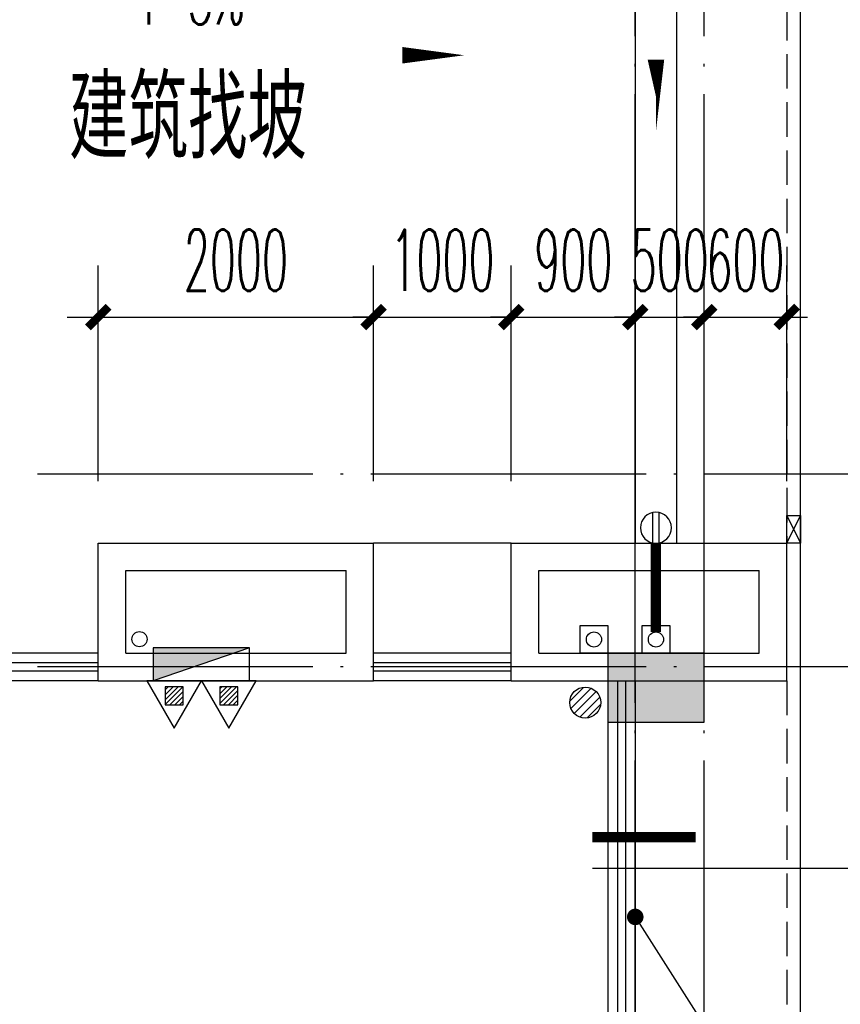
# Model space of a CAD drawing. Extents: x 1779708 to 7299578, y -1121471 to 88434.
# Tile 416 of 656: x 4645997 to 4651956, y -963393 to -956243. Entities that reach past the tile are written whole.
import ezdxf

# ---------------------------------------------------------------- set-up
doc = ezdxf.new("R2010")
doc.units = 0
doc.header["$LTSCALE"] = 1000
doc.header["$MEASUREMENT"] = 0
doc.linetypes.add('DASH', pattern=[0.35, 0.25, -0.1])
doc.linetypes.add('DOTE', pattern=[2.4200000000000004, 2, -0.2, 0.02, -0.2])
doc.layers.get('0').update_dxf_attribs({"linetype": 'CONTINUOUS'})
doc.layers.get('Defpoints').update_dxf_attribs({"linetype": 'CONTINUOUS'})
for name, color, linetype in [('11111111111111111111111111111', 50, 'DASH'), ('a-dims', 7, 'CONTINUOUS'), ('DIM_IDEN', 3, 'CONTINUOUS'), ('DIM_LEAD', 3, 'CONTINUOUS'), ('DIM_SYMB', 3, 'CONTINUOUS'), ('DIM_污水', 3, 'CONTINUOUS'), ('DOTE', 1, 'DOTE'), ('EQUIP_地漏', 7, 'CONTINUOUS'), ('EQUIP_灭火器', 7, 'CONTINUOUS'), ('EQUIP_雨水斗', 7, 'CONTINUOUS'), ('P_PS_DIM', 1, 'CONTINUOUS'), ('PIPE-虹吸雨水', 4, 'CONTINUOUS'), ('PUB_DIM', 3, 'CONTINUOUS'), ('PUB_TEXT', 7, 'CONTINUOUS'), ('SPACE', 7, 'CONTINUOUS'), ('WALL', 255, 'CONTINUOUS'), ('修改', 6, 'CONTINUOUS'), ('墙柱', 2, 'CONTINUOUS'), ('栏杆', 6, 'CONTINUOUS'), ('看线', 3, 'CONTINUOUS')]:
    doc.layers.add(name, color=color, linetype=linetype)
doc.styles.add('_TCH_DIM', font='SIMPLEX.shx', dxfattribs={"width": 0.7, "bigfont": 'GBCBIG.shx'})
doc.styles.add('_TCH_DIM_T3', font='SIMPLEX.shx', dxfattribs={"width": 0.4941176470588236, "bigfont": 'GBCBIG.shx'})
doc.styles.add('_TCH_SPACE', font='SIMPLEX', dxfattribs={"height": 5, "bigfont": 'GBCBIG'})
doc.dimstyles.new('_TCH_ARCH&&150', dxfattribs={"dimtxt": 446.25, "dimasz": 150, "dimexe": 375, "dimexo": 450, "dimgap": 189.375, "dimtad": 1, "dimdec": 0, "dimzin": 0, "dimdsep": 46, "dimtxsty": '_TCH_DIM_T3', "dimblk": 'ARCHTICK', "dimcen": 0.09, "dimdle": 225, "dimclrt": 7, "dimazin": 2, "dimtfac": 1, "dimtdec": 0, "dimtix": 1, "dimtmove": 2, "dimatfit": 3, "dimfxl": 250, "dimtolj": 1, "dimtzin": 0, "dimarcsym": 0})

# ---------------------------------------------------------------- blocks, each defined once
blk = doc.blocks.new('A$C159220C3')
at = {"layer": 'DOTE'}
for p, q in [((84300.00018952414, 7200.001551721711), (84300.00018952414, 149200.0015517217)), ((84800.00018952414, 7200.001551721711), (84800.00018952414, 149200.0015517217)), ((86800.00018952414, 110500.0015517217), (59600.00018952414, 110500.0015517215)), ((86800.00018952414, 109100.0015517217), (7200.000189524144, 109100.0015517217))]:
    blk.add_line(p, q, dxfattribs=at)
blk = doc.blocks.new('$TwtSys$00000545')
h = blk.add_hatch()
h.set_pattern_fill('ANSI31', color=256, scale=200, angle=180, style=0)
h.set_pattern_definition([(225, (199409.2734559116, 63921.48244156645), (17.67766952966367, -17.6776695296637), [])])
h.paths.add_polyline_path([(64.92232553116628, 173.744999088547), (-64.92232553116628, 173.744999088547), (-64.92232553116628, 43.90034802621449), (64.92232553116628, 43.90034802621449)])
for p, q in [((0, 343.6163707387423), (-198.3870041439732, 0)), ((198.3870041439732, 0), (0, 343.6163707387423)), ((-198.3870041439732, 0), (198.3870041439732, 0))]:
    blk.add_line(p, q)
blk.add_lwpolyline([(64.92232553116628, 173.744999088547), (-64.92232553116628, 173.744999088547), (-64.92232553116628, 43.90034802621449), (64.92232553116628, 43.90034802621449)], close=True)
blk = doc.blocks.new('A$C66903B95')
at = {"layer": '墙柱'}
h = blk.add_hatch(color=256, dxfattribs=at)
h.paths.add_polyline_path([(24950.00109634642, 51000.00001203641), (25450.00109634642, 51000.00001203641), (25450.00109634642, 50500.00001203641), (24950.00109634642, 50500.00001203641)])
h.paths.add_polyline_path([(66900.00109634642, 12800.0000120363), (67500.00109634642, 12800.0000120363), (67500.00109634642, 13400.0000120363), (66900.00109634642, 13400.0000120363)])
h.paths.add_polyline_path([(16600.00109634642, 12800.0000120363), (17100.00109634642, 12800.0000120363), (17100.00109634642, 13300.0000120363), (16600.00109634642, 13300.0000120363)])
h.paths.add_polyline_path([(27130.00109634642, 15100.00001203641), (27130.00109634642, 15400.00001203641), (26330.00109634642, 15400.00001203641), (26330.00109634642, 15100.00001203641)])
h.paths.add_polyline_path([(54500.00109634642, 1.203641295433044e-05), (55000.00109634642, 1.203641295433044e-05), (55000.00109634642, 500.000012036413), (54500.00109634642, 500.000012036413)])
h.paths.add_polyline_path([(16600.00109634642, 51000.00001203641), (17100.00109634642, 51000.00001203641), (17100.00109634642, 50500.00001203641), (16600.00109634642, 50500.00001203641)])
h.paths.add_polyline_path([(42000.00109634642, 41700.00001203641), (42600.00109634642, 41700.00001203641), (42600.00109634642, 41200.00001203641), (42000.00109634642, 41200.00001203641)])
h.paths.add_polyline_path([(58500.00109634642, 32900.0000120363), (59100.00109634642, 32900.0000120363), (59100.00109634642, 32400.0000120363), (58500.00109634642, 32400.0000120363)])
h.paths.add_polyline_path([(13000.00109634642, 44800.00001203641), (13500.00109634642, 44800.00001203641), (13500.00109634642, 44200.00001203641), (13000.00109634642, 44200.00001203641)])
h.paths.add_polyline_path([(66700.00109634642, 37100.0000120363), (67200.00109634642, 37100.0000120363), (67200.00109634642, 36600.0000120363), (66700.00109634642, 36600.0000120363)])
h.paths.add_polyline_path([(20700.00109634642, 19400.0000120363), (21200.00109634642, 19400.0000120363), (21200.00109634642, 19900.0000120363), (20700.00109634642, 19900.0000120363)])
h.paths.add_polyline_path([(20700.00109634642, 26000.0000120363), (21200.00109634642, 26000.0000120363), (21200.00109634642, 26500.0000120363), (20700.00109634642, 26500.0000120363)])
h.paths.add_polyline_path([(13000.00109634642, 31800.0000120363), (13500.00109634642, 31800.0000120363), (13500.00109634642, 32400.0000120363), (13000.00109634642, 32400.0000120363)])
h.paths.add_polyline_path([(20700.00109634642, 38200.0000120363), (21200.00109634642, 38200.0000120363), (21200.00109634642, 37700.0000120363), (20700.00109634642, 37700.0000120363)])
h.paths.add_polyline_path([(13000.00109634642, 51000.00001203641), (13500.00109634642, 51000.00001203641), (13500.00109634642, 50500.00001203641), (13000.00109634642, 50500.00001203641)])
h.paths.add_polyline_path([(74900.00109634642, 12800.0000120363), (75600.00109634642, 12800.0000120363), (75600.00109634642, 13400.0000120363), (74900.00109634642, 13400.0000120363)])
h.paths.add_polyline_path([(54900.00109634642, 24500.00001203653), (54400.00109634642, 24500.00001203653), (54400.00109634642, 25000.00001203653), (54900.00109634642, 25000.00001203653)])
h.paths.add_polyline_path([(74900.00109634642, 41700.0000120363), (75600.00109634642, 41700.0000120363), (75600.00109634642, 41200.0000120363), (74900.00109634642, 41200.0000120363)])
h.paths.add_polyline_path([(500.0017111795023, 44750.0000120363), (1000.001711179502, 44750.0000120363), (1000.001711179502, 44250.0000120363), (500.0017111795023, 44250.0000120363)])
h.paths.add_polyline_path([(500.0010963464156, 31850.0000120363), (1000.001096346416, 31850.0000120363), (1000.001096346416, 32350.0000120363), (500.0010963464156, 32350.0000120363)])
h.paths.add_polyline_path([(8400.001096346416, 12800.0000120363), (8900.001096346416, 12800.0000120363), (8900.001096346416, 13300.0000120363), (8400.001096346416, 13300.0000120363)])
h.paths.add_polyline_path([(66900.00109634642, 24400.0000120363), (67500.00109634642, 24400.0000120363), (67500.00109634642, 25000.0000120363), (66900.00109634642, 25000.0000120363)])
h.paths.add_polyline_path([(74900.00109634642, 25000.0000120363), (75600.00109634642, 25000.0000120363), (75600.00109634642, 24400.0000120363), (74900.00109634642, 24400.0000120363)])
h.paths.add_polyline_path([(58500.00109634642, 25000.0000120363), (59100.00109634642, 25000.0000120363), (59100.00109634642, 24400.0000120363), (58500.00109634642, 24400.0000120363)])
h.paths.add_polyline_path([(66700.00109634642, 32900.0000120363), (67200.00109634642, 32900.0000120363), (67200.00109634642, 32400.0000120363), (66700.00109634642, 32400.0000120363)])
h.paths.add_polyline_path([(54400.00109634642, 32900.0000120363), (54900.00109634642, 32900.0000120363), (54900.00109634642, 32400.0000120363), (54400.00109634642, 32400.0000120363)])
h.paths.add_polyline_path([(50150.00109634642, 12800.0000120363), (50650.00109634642, 12800.0000120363), (50650.00109634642, 13300.0000120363), (50150.00109634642, 13300.0000120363)])
h.paths.add_polyline_path([(46200.00109634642, 51000.00001203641), (46700.00109634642, 51000.00001203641), (46700.00109634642, 50500.00001203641), (46200.00109634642, 50500.00001203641)])
h.paths.add_polyline_path([(42500.00109634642, 38200.0000120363), (42000.00109634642, 38200.0000120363), (42000.00109634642, 37700.0000120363), (42500.00109634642, 37700.0000120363)])
h.paths.add_polyline_path([(42500.00109634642, 51000.00001203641), (42000.00109634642, 51000.00001203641), (42000.00109634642, 50500.00001203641), (42500.00109634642, 50500.00001203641)])
h.paths.add_polyline_path([(24900.00109634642, 38200.0000120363), (25400.00109634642, 38200.0000120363), (25400.00109634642, 37700.0000120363), (24900.00109634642, 37700.0000120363)])
h.paths.add_polyline_path([(20700.00109634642, 31850.0000120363), (21200.00109634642, 31850.0000120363), (21200.00109634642, 32350.0000120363), (20700.00109634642, 32350.0000120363)])
h.paths.add_polyline_path([(13000.00109634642, 37600.0000120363), (13500.00109634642, 37600.0000120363), (13500.00109634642, 38200.0000120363), (13000.00109634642, 38200.0000120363)])
h.paths.add_polyline_path([(16600.00109634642, 26000.0000120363), (17100.00109634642, 26000.0000120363), (17100.00109634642, 26500.0000120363), (16600.00109634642, 26500.0000120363)])
h.paths.add_polyline_path([(8200.001096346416, 26000.0000120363), (8700.001096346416, 26000.0000120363), (8700.001096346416, 26500.0000120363), (8200.001096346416, 26500.0000120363)])
h.paths.add_polyline_path([(500.0010963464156, 26000.0000120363), (1000.001096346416, 26000.0000120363), (1000.001096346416, 26500.0000120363), (500.0010963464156, 26500.0000120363)])
h.paths.add_polyline_path([(16500.00109634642, 19300.0000120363), (17100.00109634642, 19300.0000120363), (17100.00109634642, 19900.0000120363), (16500.00109634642, 19900.0000120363)])
h.paths.add_polyline_path([(8400.001096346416, 19300.0000120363), (8900.001096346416, 19300.0000120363), (8900.001096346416, 19900.0000120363), (8400.001096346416, 19900.0000120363)])
h.paths.add_polyline_path([(74900.00109634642, 38500.0000120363), (75600.00109634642, 38500.0000120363), (75600.00109634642, 38000.0000120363), (74900.00109634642, 38000.0000120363)])
h.paths.add_polyline_path([(75100.00109634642, 51000.00001203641), (75600.00109634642, 51000.00001203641), (75600.00109634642, 50500.00001203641), (75100.00109634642, 50500.00001203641)])
h.paths.add_polyline_path([(66850.00109634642, 41800.0000120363), (67550.00109634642, 41800.0000120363), (67550.00109634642, 41200.0000120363), (66850.00109634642, 41200.0000120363)])
h.paths.add_polyline_path([(66850.00109634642, 51000.00001203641), (67550.00109634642, 51000.00001203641), (67550.00109634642, 50500.00001203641), (66850.00109634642, 50500.00001203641)])
h.paths.add_polyline_path([(58450.00109634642, 41800.0000120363), (59150.00109634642, 41800.0000120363), (59150.00109634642, 41200.0000120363), (58450.00109634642, 41200.0000120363)])
h.paths.add_polyline_path([(58550.00109634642, 51000.00001203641), (59050.00109634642, 51000.00001203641), (59050.00109634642, 50500.00001203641), (58550.00109634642, 50500.00001203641)])
h.paths.add_polyline_path([(50150.00109634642, 38200.0000120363), (50650.00109634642, 38200.0000120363), (50650.00109634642, 37700.0000120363), (50150.00109634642, 37700.0000120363)])
h.paths.add_polyline_path([(50100.00109634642, 41700.0000120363), (50700.00109634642, 41700.0000120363), (50700.00109634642, 41200.0000120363), (50100.00109634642, 41200.0000120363)])
h.paths.add_polyline_path([(50150.00109634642, 51000.00001203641), (50650.00109634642, 51000.00001203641), (50650.00109634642, 50500.00001203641), (50150.00109634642, 50500.00001203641)])
h.paths.add_polyline_path([(33100.00109634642, 38200.00001203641), (33600.00109634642, 38200.00001203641), (33600.00109634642, 37700.00001203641), (33100.00109634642, 37700.00001203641)])
h.paths.add_polyline_path([(33000.00109634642, 41700.00001203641), (33600.00109634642, 41700.00001203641), (33600.00109634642, 41200.00001203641), (33000.00109634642, 41200.00001203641)])
h.paths.add_polyline_path([(24900.00109634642, 41700.0000120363), (25500.00109634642, 41700.0000120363), (25500.00109634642, 41200.0000120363), (24900.00109634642, 41200.0000120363)])
h.paths.add_polyline_path([(500.0010963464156, 38200.0000120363), (1000.001096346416, 38200.0000120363), (1000.001096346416, 37700.0000120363), (500.0010963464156, 37700.0000120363)])
h.paths.add_polyline_path([(16500.00109634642, 41800.0000120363), (17100.00109634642, 41800.0000120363), (17100.00109634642, 41200.0000120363), (16500.00109634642, 41200.0000120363)])
h.paths.add_polyline_path([(33100.00109634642, 51000.00001203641), (33600.00109634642, 51000.00001203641), (33600.00109634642, 50500.00001203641), (33100.00109634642, 50500.00001203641)])
h.paths.add_polyline_path([(500.0017111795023, 51000.0000120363), (1000.001711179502, 51000.0000120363), (1000.001711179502, 50500.0000120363), (500.0017111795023, 50500.0000120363)])
h.paths.add_polyline_path([(74900.00109634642, 9300.000012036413), (75600.00109634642, 9300.000012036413), (75600.00109634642, 9800.000012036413), (74900.00109634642, 9800.000012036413)])
h.paths.add_polyline_path([(74900.00109634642, 1.203618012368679e-05), (75600.00109634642, 1.203618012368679e-05), (75600.00109634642, 500.0000120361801), (74900.00109634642, 500.0000120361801)])
h.paths.add_polyline_path([(66900.00109634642, 9300.000012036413), (67500.00109634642, 9300.000012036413), (67500.00109634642, 9800.000012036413), (66900.00109634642, 9800.000012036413)])
h.paths.add_polyline_path([(66950.00109634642, 1.203641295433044e-05), (67450.00109634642, 1.203641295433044e-05), (67450.00109634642, 500.000012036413), (66950.00109634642, 500.000012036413)])
h.paths.add_polyline_path([(58500.00109634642, 12800.0000120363), (59100.00109634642, 12800.0000120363), (59100.00109634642, 13400.0000120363), (58500.00109634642, 13400.0000120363)])
h.paths.add_polyline_path([(58500.00109634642, 9300.000012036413), (59100.00109634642, 9300.000012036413), (59100.00109634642, 9800.000012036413), (58500.00109634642, 9800.000012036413)])
h.paths.add_polyline_path([(58550.00109634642, 1.203641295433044e-05), (59050.00109634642, 1.203641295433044e-05), (59050.00109634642, 500.000012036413), (58550.00109634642, 500.000012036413)])
h.paths.add_polyline_path([(50100.00109634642, 9300.000012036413), (50700.00109634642, 9300.000012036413), (50700.00109634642, 9800.000012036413), (50100.00109634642, 9800.000012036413)])
h.paths.add_polyline_path([(50150.00109634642, 1.203641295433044e-05), (50650.00109634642, 1.203641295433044e-05), (50650.00109634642, 500.000012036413), (50150.00109634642, 500.000012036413)])
h.paths.add_polyline_path([(42000.00109634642, 12800.00001203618), (42500.00109634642, 12800.00001203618), (42500.00109634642, 13300.00001203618), (42000.00109634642, 13300.00001203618)])
h.paths.add_polyline_path([(42000.00109634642, 9300.00001203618), (42600.00109634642, 9300.00001203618), (42600.00109634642, 9800.00001203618), (42000.00109634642, 9800.00001203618)])
h.paths.add_polyline_path([(33100.00109634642, 12800.0000120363), (33600.00109634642, 12800.0000120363), (33600.00109634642, 13300.0000120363), (33100.00109634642, 13300.0000120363)])
h.paths.add_polyline_path([(25060.00109634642, 12800.0000120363), (25660.00109634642, 12800.0000120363), (25660.00109634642, 13200.0000120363), (25060.00109634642, 13200.0000120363)])
h.paths.add_polyline_path([(33000.00109634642, 9300.000012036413), (33600.00109634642, 9300.000012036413), (33600.00109634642, 9800.000012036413), (33000.00109634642, 9800.000012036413)])
h.paths.add_polyline_path([(24900.00109634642, 9300.000012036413), (25500.00109634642, 9300.000012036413), (25500.00109634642, 9800.000012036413), (24900.00109634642, 9800.000012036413)])
h.paths.add_polyline_path([(0.001096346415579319, 12500.0000120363), (700.0010963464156, 12500.0000120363), (700.0010963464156, 13000.0000120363), (0.001096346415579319, 13000.0000120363)])
h.paths.add_polyline_path([(0.001096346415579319, 9300.000012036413), (700.0010963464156, 9300.000012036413), (700.0010963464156, 9800.000012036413), (0.001096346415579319, 9800.000012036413)])
h.paths.add_polyline_path([(8100.001096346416, 9300.000012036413), (8700.001096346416, 9300.000012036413), (8700.001096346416, 9800.000012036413), (8100.001096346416, 9800.000012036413)])
h.paths.add_polyline_path([(16500.00109634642, 9300.000012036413), (17100.00109634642, 9300.000012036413), (17100.00109634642, 9800.000012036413), (16500.00109634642, 9800.000012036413)])
h.paths.add_polyline_path([(42000.00109634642, 1.203594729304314e-05), (42500.00109634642, 1.203594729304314e-05), (42500.00109634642, 500.0000120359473), (42000.00109634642, 500.0000120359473)])
h.paths.add_polyline_path([(33100.00109634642, 1.203618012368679e-05), (33600.00109634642, 1.203618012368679e-05), (33600.00109634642, 500.0000120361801), (33100.00109634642, 500.0000120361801)])
h.paths.add_polyline_path([(24950.00109634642, 1.203618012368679e-05), (25450.00109634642, 1.203618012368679e-05), (25450.00109634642, 500.0000120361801), (24950.00109634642, 500.0000120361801)])
h.paths.add_polyline_path([(16500.00109634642, 1.203641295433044e-05), (17100.00109634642, 1.203641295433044e-05), (17100.00109634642, 500.000012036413), (16500.00109634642, 500.000012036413)])
h.paths.add_polyline_path([(8100.001096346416, 1.203641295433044e-05), (8700.001096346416, 1.203641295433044e-05), (8700.001096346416, 500.000012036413), (8100.001096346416, 500.000012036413)])
h.paths.add_polyline_path([(0.001096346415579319, 1.203641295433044e-05), (500.0010963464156, 1.203641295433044e-05), (500.0010963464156, 500.000012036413), (0.001096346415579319, 500.000012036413)])
h.paths.add_polyline_path([(24950.00109634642, 87000.00001203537), (25450.00109634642, 87000.00001203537), (25450.00109634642, 87500.00001203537), (24950.00109634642, 87500.00001203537)])
h.paths.add_polyline_path([(66900.00109634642, 125200.0000120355), (67500.00109634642, 125200.0000120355), (67500.00109634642, 124600.0000120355), (66900.00109634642, 124600.0000120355)])
h.paths.add_polyline_path([(16600.00109634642, 125200.0000120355), (17100.00109634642, 125200.0000120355), (17100.00109634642, 124700.0000120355), (16600.00109634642, 124700.0000120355)])
h.paths.add_polyline_path([(27130.00109634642, 122900.0000120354), (27130.00109634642, 122600.0000120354), (26330.00109634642, 122600.0000120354), (26330.00109634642, 122900.0000120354)])
h.paths.add_polyline_path([(54500.00109634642, 138000.0000120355), (55000.00109634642, 138000.0000120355), (55000.00109634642, 137500.0000120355), (54500.00109634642, 137500.0000120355)])
h.paths.add_polyline_path([(16600.00109634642, 87000.00001203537), (17100.00109634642, 87000.00001203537), (17100.00109634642, 87500.00001203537), (16600.00109634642, 87500.00001203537)])
h.paths.add_polyline_path([(42000.00109634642, 96300.00001203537), (42600.00109634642, 96300.00001203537), (42600.00109634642, 96800.00001203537), (42000.00109634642, 96800.00001203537)])
h.paths.add_polyline_path([(58500.00109634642, 105100.0000120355), (59100.00109634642, 105100.0000120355), (59100.00109634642, 105600.0000120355), (58500.00109634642, 105600.0000120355)])
h.paths.add_polyline_path([(13000.00109634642, 93200.00001203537), (13500.00109634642, 93200.00001203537), (13500.00109634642, 93800.00001203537), (13000.00109634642, 93800.00001203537)])
h.paths.add_polyline_path([(66700.00109634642, 100900.0000120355), (67200.00109634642, 100900.0000120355), (67200.00109634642, 101400.0000120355), (66700.00109634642, 101400.0000120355)])
h.paths.add_polyline_path([(20700.00109634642, 118600.0000120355), (21200.00109634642, 118600.0000120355), (21200.00109634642, 118100.0000120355), (20700.00109634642, 118100.0000120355)])
h.paths.add_polyline_path([(20700.00109634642, 112000.0000120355), (21200.00109634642, 112000.0000120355), (21200.00109634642, 111500.0000120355), (20700.00109634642, 111500.0000120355)])
h.paths.add_polyline_path([(13000.00109634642, 106200.0000120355), (13500.00109634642, 106200.0000120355), (13500.00109634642, 105600.0000120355), (13000.00109634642, 105600.0000120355)])
h.paths.add_polyline_path([(20700.00109634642, 99800.00001203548), (21200.00109634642, 99800.00001203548), (21200.00109634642, 100300.0000120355), (20700.00109634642, 100300.0000120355)])
h.paths.add_polyline_path([(13000.00109634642, 87000.00001203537), (13500.00109634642, 87000.00001203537), (13500.00109634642, 87500.00001203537), (13000.00109634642, 87500.00001203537)])
h.paths.add_polyline_path([(74900.00109634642, 125200.0000120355), (75600.00109634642, 125200.0000120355), (75600.00109634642, 124600.0000120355), (74900.00109634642, 124600.0000120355)])
h.paths.add_polyline_path([(54900.00109634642, 113500.0000120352), (54400.00109634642, 113500.0000120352), (54400.00109634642, 113000.0000120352), (54900.00109634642, 113000.0000120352)])
h.paths.add_polyline_path([(74900.00109634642, 96300.00001203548), (75600.00109634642, 96300.00001203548), (75600.00109634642, 96800.00001203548), (74900.00109634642, 96800.00001203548)])
h.paths.add_polyline_path([(500.0017111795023, 93250.00001203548), (1000.001711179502, 93250.00001203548), (1000.001711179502, 93750.00001203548), (500.0017111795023, 93750.00001203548)])
h.paths.add_polyline_path([(500.0010963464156, 106150.0000120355), (1000.001096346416, 106150.0000120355), (1000.001096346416, 105650.0000120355), (500.0010963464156, 105650.0000120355)])
h.paths.add_polyline_path([(8400.001096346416, 125200.0000120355), (8900.001096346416, 125200.0000120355), (8900.001096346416, 124700.0000120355), (8400.001096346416, 124700.0000120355)])
h.paths.add_polyline_path([(66900.00109634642, 113600.0000120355), (67500.00109634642, 113600.0000120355), (67500.00109634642, 113000.0000120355), (66900.00109634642, 113000.0000120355)])
h.paths.add_polyline_path([(74900.00109634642, 113000.0000120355), (75600.00109634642, 113000.0000120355), (75600.00109634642, 113600.0000120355), (74900.00109634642, 113600.0000120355)])
h.paths.add_polyline_path([(58500.00109634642, 113000.0000120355), (59100.00109634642, 113000.0000120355), (59100.00109634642, 113600.0000120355), (58500.00109634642, 113600.0000120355)])
h.paths.add_polyline_path([(66700.00109634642, 105100.0000120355), (67200.00109634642, 105100.0000120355), (67200.00109634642, 105600.0000120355), (66700.00109634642, 105600.0000120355)])
h.paths.add_polyline_path([(54400.00109634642, 105100.0000120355), (54900.00109634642, 105100.0000120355), (54900.00109634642, 105600.0000120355), (54400.00109634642, 105600.0000120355)])
h.paths.add_polyline_path([(50150.00109634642, 125200.0000120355), (50650.00109634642, 125200.0000120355), (50650.00109634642, 124700.0000120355), (50150.00109634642, 124700.0000120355)])
h.paths.add_polyline_path([(46200.00109634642, 87000.00001203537), (46700.00109634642, 87000.00001203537), (46700.00109634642, 87500.00001203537), (46200.00109634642, 87500.00001203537)])
h.paths.add_polyline_path([(42500.00109634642, 99800.00001203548), (42000.00109634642, 99800.00001203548), (42000.00109634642, 100300.0000120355), (42500.00109634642, 100300.0000120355)])
h.paths.add_polyline_path([(42500.00109634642, 87000.00001203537), (42000.00109634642, 87000.00001203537), (42000.00109634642, 87500.00001203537), (42500.00109634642, 87500.00001203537)])
h.paths.add_polyline_path([(24900.00109634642, 99800.00001203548), (25400.00109634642, 99800.00001203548), (25400.00109634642, 100300.0000120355), (24900.00109634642, 100300.0000120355)])
h.paths.add_polyline_path([(20700.00109634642, 106150.0000120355), (21200.00109634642, 106150.0000120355), (21200.00109634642, 105650.0000120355), (20700.00109634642, 105650.0000120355)])
h.paths.add_polyline_path([(13000.00109634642, 100400.0000120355), (13500.00109634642, 100400.0000120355), (13500.00109634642, 99800.00001203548), (13000.00109634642, 99800.00001203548)])
h.paths.add_polyline_path([(16600.00109634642, 112000.0000120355), (17100.00109634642, 112000.0000120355), (17100.00109634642, 111500.0000120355), (16600.00109634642, 111500.0000120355)])
h.paths.add_polyline_path([(8200.001096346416, 112000.0000120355), (8700.001096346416, 112000.0000120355), (8700.001096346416, 111500.0000120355), (8200.001096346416, 111500.0000120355)])
h.paths.add_polyline_path([(500.0010963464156, 112000.0000120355), (1000.001096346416, 112000.0000120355), (1000.001096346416, 111500.0000120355), (500.0010963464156, 111500.0000120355)])
h.paths.add_polyline_path([(16500.00109634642, 118700.0000120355), (17100.00109634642, 118700.0000120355), (17100.00109634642, 118100.0000120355), (16500.00109634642, 118100.0000120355)])
h.paths.add_polyline_path([(8400.001096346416, 118700.0000120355), (8900.001096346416, 118700.0000120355), (8900.001096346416, 118100.0000120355), (8400.001096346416, 118100.0000120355)])
h.paths.add_polyline_path([(74900.00109634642, 99500.00001203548), (75600.00109634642, 99500.00001203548), (75600.00109634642, 100000.0000120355), (74900.00109634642, 100000.0000120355)])
h.paths.add_polyline_path([(75100.00109634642, 87000.00001203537), (75600.00109634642, 87000.00001203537), (75600.00109634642, 87500.00001203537), (75100.00109634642, 87500.00001203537)])
h.paths.add_polyline_path([(66850.00109634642, 96200.00001203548), (67550.00109634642, 96200.00001203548), (67550.00109634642, 96800.00001203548), (66850.00109634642, 96800.00001203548)])
h.paths.add_polyline_path([(66850.00109634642, 87000.00001203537), (67550.00109634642, 87000.00001203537), (67550.00109634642, 87500.00001203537), (66850.00109634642, 87500.00001203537)])
h.paths.add_polyline_path([(58450.00109634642, 96200.00001203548), (59150.00109634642, 96200.00001203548), (59150.00109634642, 96800.00001203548), (58450.00109634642, 96800.00001203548)])
h.paths.add_polyline_path([(58550.00109634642, 87000.00001203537), (59050.00109634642, 87000.00001203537), (59050.00109634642, 87500.00001203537), (58550.00109634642, 87500.00001203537)])
h.paths.add_polyline_path([(50150.00109634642, 99800.00001203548), (50650.00109634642, 99800.00001203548), (50650.00109634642, 100300.0000120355), (50150.00109634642, 100300.0000120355)])
h.paths.add_polyline_path([(50100.00109634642, 96300.00001203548), (50700.00109634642, 96300.00001203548), (50700.00109634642, 96800.00001203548), (50100.00109634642, 96800.00001203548)])
h.paths.add_polyline_path([(50150.00109634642, 87000.00001203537), (50650.00109634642, 87000.00001203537), (50650.00109634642, 87500.00001203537), (50150.00109634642, 87500.00001203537)])
h.paths.add_polyline_path([(33100.00109634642, 99800.00001203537), (33600.00109634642, 99800.00001203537), (33600.00109634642, 100300.0000120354), (33100.00109634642, 100300.0000120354)])
h.paths.add_polyline_path([(33000.00109634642, 96300.00001203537), (33600.00109634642, 96300.00001203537), (33600.00109634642, 96800.00001203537), (33000.00109634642, 96800.00001203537)])
h.paths.add_polyline_path([(24900.00109634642, 96300.00001203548), (25500.00109634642, 96300.00001203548), (25500.00109634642, 96800.00001203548), (24900.00109634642, 96800.00001203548)])
h.paths.add_polyline_path([(500.0010963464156, 99800.00001203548), (1000.001096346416, 99800.00001203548), (1000.001096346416, 100300.0000120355), (500.0010963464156, 100300.0000120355)])
h.paths.add_polyline_path([(16500.00109634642, 96200.00001203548), (17100.00109634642, 96200.00001203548), (17100.00109634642, 96800.00001203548), (16500.00109634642, 96800.00001203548)])
h.paths.add_polyline_path([(33100.00109634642, 87000.00001203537), (33600.00109634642, 87000.00001203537), (33600.00109634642, 87500.00001203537), (33100.00109634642, 87500.00001203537)])
h.paths.add_polyline_path([(500.0017111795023, 87000.00001203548), (1000.001711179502, 87000.00001203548), (1000.001711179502, 87500.00001203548), (500.0017111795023, 87500.00001203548)])
h.paths.add_polyline_path([(74900.00109634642, 128700.0000120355), (75600.00109634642, 128700.0000120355), (75600.00109634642, 128200.0000120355), (74900.00109634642, 128200.0000120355)])
h.paths.add_polyline_path([(74900.00109634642, 138000.0000120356), (75600.00109634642, 138000.0000120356), (75600.00109634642, 137500.0000120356), (74900.00109634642, 137500.0000120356)])
h.paths.add_polyline_path([(66900.00109634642, 128700.0000120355), (67500.00109634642, 128700.0000120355), (67500.00109634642, 128200.0000120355), (66900.00109634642, 128200.0000120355)])
h.paths.add_polyline_path([(66950.00109634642, 138000.0000120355), (67450.00109634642, 138000.0000120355), (67450.00109634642, 137500.0000120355), (66950.00109634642, 137500.0000120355)])
h.paths.add_polyline_path([(58500.00109634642, 125200.0000120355), (59100.00109634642, 125200.0000120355), (59100.00109634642, 124600.0000120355), (58500.00109634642, 124600.0000120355)])
h.paths.add_polyline_path([(58500.00109634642, 128700.0000120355), (59100.00109634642, 128700.0000120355), (59100.00109634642, 128200.0000120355), (58500.00109634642, 128200.0000120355)])
h.paths.add_polyline_path([(58550.00109634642, 138000.0000120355), (59050.00109634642, 138000.0000120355), (59050.00109634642, 137500.0000120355), (58550.00109634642, 137500.0000120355)])
h.paths.add_polyline_path([(50100.00109634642, 128700.0000120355), (50700.00109634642, 128700.0000120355), (50700.00109634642, 128200.0000120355), (50100.00109634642, 128200.0000120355)])
h.paths.add_polyline_path([(50150.00109634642, 138000.0000120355), (50650.00109634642, 138000.0000120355), (50650.00109634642, 137500.0000120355), (50150.00109634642, 137500.0000120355)])
h.paths.add_polyline_path([(42000.00109634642, 125200.0000120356), (42500.00109634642, 125200.0000120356), (42500.00109634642, 124700.0000120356), (42000.00109634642, 124700.0000120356)])
h.paths.add_polyline_path([(42000.00109634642, 128700.0000120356), (42600.00109634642, 128700.0000120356), (42600.00109634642, 128200.0000120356), (42000.00109634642, 128200.0000120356)])
h.paths.add_polyline_path([(33100.00109634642, 125200.0000120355), (33600.00109634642, 125200.0000120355), (33600.00109634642, 124700.0000120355), (33100.00109634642, 124700.0000120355)])
h.paths.add_polyline_path([(25060.00109634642, 125200.0000120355), (25660.00109634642, 125200.0000120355), (25660.00109634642, 124800.0000120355), (25060.00109634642, 124800.0000120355)])
h.paths.add_polyline_path([(33000.00109634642, 128700.0000120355), (33600.00109634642, 128700.0000120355), (33600.00109634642, 128200.0000120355), (33000.00109634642, 128200.0000120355)])
h.paths.add_polyline_path([(24900.00109634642, 128700.0000120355), (25500.00109634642, 128700.0000120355), (25500.00109634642, 128200.0000120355), (24900.00109634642, 128200.0000120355)])
h.paths.add_polyline_path([(0.001096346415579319, 125500.0000120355), (700.0010963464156, 125500.0000120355), (700.0010963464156, 125000.0000120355), (0.001096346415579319, 125000.0000120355)])
h.paths.add_polyline_path([(0.001096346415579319, 128700.0000120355), (700.0010963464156, 128700.0000120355), (700.0010963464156, 128200.0000120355), (0.001096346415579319, 128200.0000120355)])
h.paths.add_polyline_path([(8100.001096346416, 128700.0000120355), (8700.001096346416, 128700.0000120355), (8700.001096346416, 128200.0000120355), (8100.001096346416, 128200.0000120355)])
h.paths.add_polyline_path([(16500.00109634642, 128700.0000120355), (17100.00109634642, 128700.0000120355), (17100.00109634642, 128200.0000120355), (16500.00109634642, 128200.0000120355)])
h.paths.add_polyline_path([(42000.00109634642, 138000.0000120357), (42500.00109634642, 138000.0000120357), (42500.00109634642, 137500.0000120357), (42000.00109634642, 137500.0000120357)])
h.paths.add_polyline_path([(33100.00109634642, 138000.0000120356), (33600.00109634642, 138000.0000120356), (33600.00109634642, 137500.0000120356), (33100.00109634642, 137500.0000120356)])
h.paths.add_polyline_path([(24950.00109634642, 138000.0000120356), (25450.00109634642, 138000.0000120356), (25450.00109634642, 137500.0000120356), (24950.00109634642, 137500.0000120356)])
h.paths.add_polyline_path([(16500.00109634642, 138000.0000120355), (17100.00109634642, 138000.0000120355), (17100.00109634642, 137500.0000120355), (16500.00109634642, 137500.0000120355)])
h.paths.add_polyline_path([(8100.001096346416, 138000.0000120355), (8700.001096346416, 138000.0000120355), (8700.001096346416, 137500.0000120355), (8100.001096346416, 137500.0000120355)])
h.paths.add_polyline_path([(0.001096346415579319, 138000.0000120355), (500.0010963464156, 138000.0000120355), (500.0010963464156, 137500.0000120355), (0.001096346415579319, 137500.0000120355)])
blk.add_lwpolyline([(74900.00109634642, 99500.00001203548), (75600.00109634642, 99500.00001203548), (75600.00109634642, 100000.0000120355), (74900.00109634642, 100000.0000120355)], close=True, dxfattribs=at)
blk = doc.blocks.new('a1')
at = {"layer": '11111111111111111111111111111'}
for p, q in [((59121.95538733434, 49135.6092003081), (59121.95538733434, 48935.6092003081)), ((59321.95538733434, 49135.6092003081), (59121.95538733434, 49135.6092003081)), ((59321.95538733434, 48935.6092003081), (59321.95538733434, 49135.6092003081)), ((59121.95538733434, 48935.6092003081), (59321.95538733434, 48935.6092003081))]:
    blk.add_line(p, q, dxfattribs=at)
blk = doc.blocks.new('$TwtSys$00000139')
at = {"color": 7}
for p, q in [((-18.75, 91.8558653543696, 1e-08), (-18.75, -91.8558653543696, 1e-08)), ((18.75, 91.8558653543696, 1e-08), (18.75, -91.8558653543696, 1e-08))]:
    blk.add_line(p, q, dxfattribs=at)
blk.add_circle((0, 0, 1e-08), 93.75)
blk = doc.blocks.new('$TwtSys$00000141')
for p, q in [((-94.19606303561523, 7.672111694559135), (-10.08309029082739, 91.78508443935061)), ((-94.19606303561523, 7.672111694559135), (-10.08309029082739, 91.78508443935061)), ((-87.21916889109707, -35.05448014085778), (35.05448014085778, 87.21916889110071)), ((-87.21916889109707, -35.05448014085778), (35.05448014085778, 87.21916889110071)), ((-66.46803743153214, -66.46803743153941), (66.46803743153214, 66.46803743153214)), ((-66.46803743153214, -66.46803743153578), (66.46803743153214, 66.46803743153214)), ((-32.35611368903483, -87.061266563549), (87.58274635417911, 32.87759347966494)), ((-32.35611368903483, -87.061266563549), (87.58274635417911, 32.87759347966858)), ((11.43110768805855, -92.25951895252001), (92.2594807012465, -11.43114593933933)), ((11.43110768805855, -92.25951895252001), (92.2594807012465, -11.43114593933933))]:
    blk.add_line(p, q)
blk.add_circle((0, 0), 94)
blk.add_circle((0, 0), 94)
blk = doc.blocks.new('_ArchTick')
at = {"color": 0, "linetype": 'ByBlock', "const_width": 0.4}
blk.add_lwpolyline([(-0.5, -0.5), (0.5, 0.5)], dxfattribs=at)
blk = doc.blocks.new('*D6226')
at = {"layer": 'Defpoints', "color": 0, "transparency": 16777216}
for p in [(4648567.098467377, -958402.468837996), (4646567.098467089, -960043.3157058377), (4648567.098467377, -960043.3157058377)]:
    blk.add_point(p, dxfattribs=at)
at = {"layer": 'PUB_DIM', "color": 0, "lineweight": -2, "transparency": 16777216}
for p, q in [((4646567.098467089, -959593.3157058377), (4646567.098467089, -958027.468837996)), ((4648567.098467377, -959593.3157058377), (4648567.098467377, -958027.468837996)), ((4646342.098467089, -958402.468837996), (4648792.098467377, -958402.468837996))]:
    blk.add_line(p, q, dxfattribs=at)
at = {"layer": 'PUB_DIM', "color": 0, "lineweight": -2, "transparency": 16777216, "xscale": 150, "yscale": 150, "zscale": 150, "rotation": 180}
blk.add_blockref('_ArchTick', (4646567.098467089, -958402.468837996), dxfattribs=at)
at = {"layer": 'PUB_DIM', "color": 0, "lineweight": -2, "transparency": 16777216, "xscale": 150, "yscale": 150, "zscale": 150}
blk.add_blockref('_ArchTick', (4648567.098467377, -958402.468837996), dxfattribs=at)
at = {"layer": 'PUB_DIM', "color": 7, "transparency": 16777216, "insert": (4647567.098467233, -957989.968837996), "char_height": 446.25, "attachment_point": 5, "style": '_TCH_DIM_T3'}
blk.add_mtext('\\A1;2000', dxfattribs=at)
blk = doc.blocks.new('*D6227')
at = {"layer": 'Defpoints', "color": 0, "transparency": 16777216}
for p in [(4649567.098466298, -958402.468837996), (4648567.098467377, -960043.3157058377), (4649567.098466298, -960043.3157058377)]:
    blk.add_point(p, dxfattribs=at)
at = {"layer": 'PUB_DIM', "color": 0, "lineweight": -2, "transparency": 16777216}
for p, q in [((4648567.098467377, -959593.3157058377), (4648567.098467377, -958027.468837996)), ((4649567.098466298, -959593.3157058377), (4649567.098466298, -958027.468837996)), ((4648567.098467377, -958402.468837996), (4648417.098467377, -958402.468837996)), ((4648567.098467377, -958402.468837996), (4649567.098466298, -958402.468837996)), ((4649567.098466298, -958402.468837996), (4649717.098466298, -958402.468837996))]:
    blk.add_line(p, q, dxfattribs=at)
at = {"layer": 'PUB_DIM', "color": 0, "lineweight": -2, "transparency": 16777216, "xscale": 150, "yscale": 150, "zscale": 150}
blk.add_blockref('_ArchTick', (4648567.098467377, -958402.468837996), dxfattribs=at)
at = {"layer": 'PUB_DIM', "color": 0, "lineweight": -2, "transparency": 16777216, "xscale": 150, "yscale": 150, "zscale": 150, "rotation": 180}
blk.add_blockref('_ArchTick', (4649567.098466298, -958402.468837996), dxfattribs=at)
at = {"layer": 'PUB_DIM', "color": 7, "transparency": 16777216, "insert": (4649067.098466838, -957989.968837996), "char_height": 446.25, "attachment_point": 5, "style": '_TCH_DIM_T3'}
blk.add_mtext('\\A1;1000', dxfattribs=at)
blk = doc.blocks.new('*D6228')
at = {"layer": 'Defpoints', "color": 0, "transparency": 16777216}
for p in [(4650467.098467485, -958402.468837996), (4649567.098466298, -960043.3157058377), (4650467.098467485, -960043.3157058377)]:
    blk.add_point(p, dxfattribs=at)
at = {"layer": 'PUB_DIM', "color": 0, "lineweight": -2, "transparency": 16777216}
for p, q in [((4649567.098466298, -959593.3157058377), (4649567.098466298, -958027.468837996)), ((4650467.098467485, -959593.3157058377), (4650467.098467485, -958027.468837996)), ((4649567.098466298, -958402.468837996), (4649417.098466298, -958402.468837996)), ((4649567.098466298, -958402.468837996), (4650467.098467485, -958402.468837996)), ((4650467.098467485, -958402.468837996), (4650617.098467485, -958402.468837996))]:
    blk.add_line(p, q, dxfattribs=at)
at = {"layer": 'PUB_DIM', "color": 0, "lineweight": -2, "transparency": 16777216, "xscale": 150, "yscale": 150, "zscale": 150}
blk.add_blockref('_ArchTick', (4649567.098466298, -958402.468837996), dxfattribs=at)
at = {"layer": 'PUB_DIM', "color": 0, "lineweight": -2, "transparency": 16777216, "xscale": 150, "yscale": 150, "zscale": 150, "rotation": 180}
blk.add_blockref('_ArchTick', (4650467.098467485, -958402.468837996), dxfattribs=at)
at = {"layer": 'PUB_DIM', "color": 7, "transparency": 16777216, "insert": (4650017.098466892, -957989.968837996), "char_height": 446.25, "attachment_point": 5, "style": '_TCH_DIM_T3'}
blk.add_mtext('\\A1;900', dxfattribs=at)
blk = doc.blocks.new('*D6229')
at = {"layer": 'Defpoints', "color": 0, "transparency": 16777216}
for p in [(4650967.098467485, -958402.468837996), (4650467.098467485, -960043.3157058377), (4650967.098467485, -960043.3157058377)]:
    blk.add_point(p, dxfattribs=at)
at = {"layer": 'PUB_DIM', "color": 0, "lineweight": -2, "transparency": 16777216}
for p, q in [((4650467.098467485, -959593.3157058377), (4650467.098467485, -958027.468837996)), ((4650967.098467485, -959593.3157058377), (4650967.098467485, -958027.468837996)), ((4650467.098467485, -958402.468837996), (4650317.098467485, -958402.468837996)), ((4650467.098467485, -958402.468837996), (4650967.098467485, -958402.468837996)), ((4650967.098467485, -958402.468837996), (4651117.098467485, -958402.468837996))]:
    blk.add_line(p, q, dxfattribs=at)
at = {"layer": 'PUB_DIM', "color": 0, "lineweight": -2, "transparency": 16777216, "xscale": 150, "yscale": 150, "zscale": 150}
blk.add_blockref('_ArchTick', (4650467.098467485, -958402.468837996), dxfattribs=at)
at = {"layer": 'PUB_DIM', "color": 0, "lineweight": -2, "transparency": 16777216, "xscale": 150, "yscale": 150, "zscale": 150, "rotation": 180}
blk.add_blockref('_ArchTick', (4650967.098467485, -958402.468837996), dxfattribs=at)
at = {"layer": 'PUB_DIM', "color": 7, "transparency": 16777216, "insert": (4650717.098467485, -957989.968837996), "char_height": 446.25, "attachment_point": 5, "style": '_TCH_DIM_T3'}
blk.add_mtext('\\A1;500', dxfattribs=at)
blk = doc.blocks.new('*D6230')
at = {"layer": 'Defpoints', "color": 0, "transparency": 16777216}
for p in [(4651567.098465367, -958402.468837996), (4650967.098467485, -960043.3157058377), (4651567.098465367, -960043.3157058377)]:
    blk.add_point(p, dxfattribs=at)
at = {"layer": 'PUB_DIM', "color": 0, "lineweight": -2, "transparency": 16777216}
for p, q in [((4650967.098467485, -959593.3157058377), (4650967.098467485, -958027.468837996)), ((4651567.098465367, -959593.3157058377), (4651567.098465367, -958027.468837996)), ((4650967.098467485, -958402.468837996), (4650817.098467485, -958402.468837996)), ((4650967.098467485, -958402.468837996), (4651567.098465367, -958402.468837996)), ((4651567.098465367, -958402.468837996), (4651717.098465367, -958402.468837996))]:
    blk.add_line(p, q, dxfattribs=at)
at = {"layer": 'PUB_DIM', "color": 0, "lineweight": -2, "transparency": 16777216, "xscale": 150, "yscale": 150, "zscale": 150}
blk.add_blockref('_ArchTick', (4650967.098467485, -958402.468837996), dxfattribs=at)
at = {"layer": 'PUB_DIM', "color": 0, "lineweight": -2, "transparency": 16777216, "xscale": 150, "yscale": 150, "zscale": 150, "rotation": 180}
blk.add_blockref('_ArchTick', (4651567.098465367, -958402.468837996), dxfattribs=at)
at = {"layer": 'PUB_DIM', "color": 7, "transparency": 16777216, "insert": (4651267.098466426, -957989.968837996), "char_height": 446.25, "attachment_point": 5, "style": '_TCH_DIM_T3'}
blk.add_mtext('\\A1;600', dxfattribs=at)

msp = doc.modelspace()

# ---------------------------------------------------------------- linework, layer by layer
at = {"color": 1}
for p, q in [((4646967.098465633, -960803.3157058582), (4646967.098465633, -961043.3157058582)), ((4647667.098465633, -960803.3157058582), (4646967.098465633, -960803.3157058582)), ((4647667.098465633, -960803.3157058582), (4646967.098465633, -961043.3157058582)), ((4647667.098465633, -961043.3157058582), (4647667.098465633, -960803.3157058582)), ((4647667.098465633, -961043.3157058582), (4646967.098465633, -961043.3157058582))]:
    msp.add_line(p, q, dxfattribs=at)
msp.add_solid([(4646967.098465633, -960803.3157058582), (4646967.098465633, -961043.3157058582), (4647667.098465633, -960803.3157058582)], dxfattribs=at)
at = {"layer": 'DIM_IDEN'}
msp.add_line((4650156.428781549, -962403.2780376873), (4658468.996944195, -962403.2780376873), dxfattribs=at)
at = {"layer": 'DIM_IDEN', "const_width": 75}
msp.add_lwpolyline([(4650156.428781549, -962178.2780376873), (4650906.428781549, -962178.2780376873)], dxfattribs=at)
at = {"layer": 'DIM_LEAD'}
msp.add_line((4650467.098467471, -962758.2188478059), (4652062.996221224, -965262.9103306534), dxfattribs=at)
at = {"layer": 'DIM_LEAD', "const_width": 60}
msp.add_lwpolyline([(4650450.977802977, -962732.9181723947, 1), (4650483.219131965, -962783.519523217, 1)], format="xyb", close=True, dxfattribs=at)
at = {"layer": 'DIM_SYMB'}
for points in [[(4650617.098460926, -953920.3234285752, 0, 0, 0), (4650617.098460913, -956984.0575038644, 0, 120, 0), (4650617.098460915, -956534.0575038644, 0, 0, 0)], [(4646161.327475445, -956501.5262256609, 0, 0, 0), (4649225.061550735, -956501.5262256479, 0, 120, 0), (4648775.061550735, -956501.5262256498, 0, 0, 0)]]:
    msp.add_lwpolyline(points, format="xyseb", dxfattribs=at)
at = {"layer": 'DIM_污水', "color": 1}
msp.add_circle((4646867.098467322, -960741.6642464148), 55, dxfattribs=at)
at = {"layer": 'DIM_污水', "color": 8}
msp.add_circle((4650167.098467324, -960743.3157056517), 55, dxfattribs=at)
at = {"layer": 'DIM_污水', "color": 3}
msp.add_circle((4650617.002555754, -960743.3157057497), 55, dxfattribs=at)
at = {"layer": 'PIPE-虹吸雨水', "const_width": 75}
msp.add_lwpolyline([(4650617.002555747, -960045.0272920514), (4650617.002555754, -960688.3157057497)], dxfattribs=at)
at = {"layer": 'PUB_TEXT', "color": 1}
msp.add_lwpolyline([(4651567.098467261, -959843.3157063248), (4651667.098467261, -959843.3157063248), (4651667.098466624, -960043.3157063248), (4651567.098467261, -960043.3157063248)], close=True, dxfattribs=at)
for points in [[(4651567.098467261, -959843.3157063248), (4651667.098466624, -960043.3157063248)], [(4651567.098467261, -960043.3157063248), (4651667.098467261, -959843.3157063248)]]:
    msp.add_lwpolyline(points, dxfattribs=at)
at = {"layer": 'WALL'}
for p, q in [((4646567.098466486, -961043.3157052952), (4646567.098466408, -960043.3157058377)), ((4646567.098466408, -960043.3157058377), (4648567.098466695, -960043.3157058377)), ((4648567.098466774, -961043.3157052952), (4648567.098466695, -960043.3157058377)), ((4649567.098466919, -961043.3157056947), (4649567.09846684, -960043.3157054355)), ((4649567.09846684, -960043.3157054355), (4651567.098465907, -960043.3157054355)), ((4651567.098465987, -961043.3157056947), (4651567.098465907, -960043.3157054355)), ((4646767.098466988, -960843.3157052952), (4646767.09846694, -960243.3157058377)), ((4646767.09846694, -960243.3157058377), (4648367.098466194, -960243.3157058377)), ((4648367.098466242, -960843.3157052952), (4648367.098466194, -960243.3157058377)), ((4649767.0984662, -960843.3157053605), (4649767.098466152, -960243.3157054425)), ((4649767.098466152, -960243.3157054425), (4651367.098465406, -960243.3157054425)), ((4651367.098465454, -960843.3157053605), (4651367.098465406, -960243.3157054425)), ((4646767.098466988, -960843.3157052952), (4648367.098466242, -960843.3157052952)), ((4649767.0984662, -960843.3157053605), (4651367.098465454, -960843.3157053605)), ((4646567.098466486, -961043.3157052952), (4648567.098466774, -961043.3157052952)), ((4649567.098466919, -961043.3157056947), (4651567.098465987, -961043.3157056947))]:
    msp.add_line(p, q, dxfattribs=at)
at = {"layer": '栏杆'}
for p, q in [((4646567.098468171, -960843.31570542), (4642567.098465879, -960843.3156778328)), ((4649567.098466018, -960843.3157057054), (4648567.098465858, -960843.3157054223)), ((4646567.098466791, -961043.31570542), (4642567.098464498, -961043.3156778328)), ((4649567.098466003, -961043.3157057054), (4648567.098465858, -961043.3157054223)), ((4650267.09846778, -961043.3157056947), (4650267.09846778, -963643.3171253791)), ((4650467.09846778, -961043.3157057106), (4650467.09846778, -963643.3171253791))]:
    msp.add_line(p, q, dxfattribs=at)
for points in [[(4650467.098466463, -948643.3157013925), (4650467.098455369, -960043.3154685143)], [(4650767.098466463, -948643.3157013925), (4650767.098455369, -960043.3154685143)], [(4646567.098466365, -960913.3157244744), (4642567.098465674, -960913.3157245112)], [(4649567.098466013, -960913.3157242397), (4648567.098465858, -960913.315724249)], [(4646567.098466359, -960973.3157244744), (4642567.098465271, -960973.3157245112)], [(4649567.098466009, -960973.3157242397), (4648567.098465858, -960973.315724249)], [(4650337.098486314, -961043.3157057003), (4650337.098486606, -963643.3171253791)], [(4650397.098486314, -961043.315705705), (4650397.098486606, -963643.3171253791)]]:
    msp.add_lwpolyline(points, dxfattribs=at)
at = {"layer": '看线', "color": 190, "linetype": 'DASH'}
for p, q in [((4651567.098467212, -947743.31570563), (4651567.098467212, -960043.3157059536)), ((4651567.09846629, -961043.3157057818), (4651567.09846629, -974843.3157064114))]:
    msp.add_line(p, q, dxfattribs=at)
at = {"layer": '看线', "color": 190}
msp.add_line((4649567.098465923, -960043.3157052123), (4648567.09846578, -960043.3157052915), dxfattribs=at)
msp.add_lwpolyline([(4650967.098467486, -974843.3157064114), (4651667.098466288, -974843.3157064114), (4651667.0984673, -921743.3157047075), (4574667.09846562, -921743.3157047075), (4574667.09846562, -935643.3157056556), (4574767.09846562, -935643.3157056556)], dxfattribs=at)

# ---------------------------------------------------------------- block references
at = {"layer": 'EQUIP_地漏', "xscale": -1.200000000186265, "yscale": -1.200000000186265, "zscale": 1.2, "rotation": 180}
msp.add_blockref('$TwtSys$00000141', (4650103.777305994, -961202.0364292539), dxfattribs=at)
at = {"layer": 'EQUIP_灭火器', "color": 6, "xscale": -1, "yscale": -1}
for p in [(4647118.711461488, -961043.3157058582), (4647515.485469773, -961043.3157058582)]:
    msp.add_blockref('$TwtSys$00000545', p, dxfattribs=at)
at = {"layer": 'EQUIP_雨水斗', "xscale": 1.200000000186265, "yscale": -1.199999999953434, "zscale": 1.200000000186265}
msp.add_blockref('$TwtSys$00000139', (4650617.002555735, -959932.5272920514), dxfattribs=at)
at = {"layer": 'P_PS_DIM', "color": 8, "xscale": -1}
msp.add_blockref('a1', (4709389.053854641, -1009778.924905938), dxfattribs=at)
at = {"layer": 'P_PS_DIM', "color": 3, "xscale": -1}
msp.add_blockref('a1', (4709838.957943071, -1009778.924906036), dxfattribs=at)
at = {"layer": '修改'}
for name, p in [('A$C159220C3', (4566167.098277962, -1070043.317257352)), ('A$C66903B95', (4575367.097370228, -1060843.315717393))]:
    msp.add_blockref(name, p, dxfattribs=at)

# ---------------------------------------------------------------- texts
at = {"layer": 'a-dims', "style": '_TCH_DIM', "width": 0.4941176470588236}
msp.add_text('i=3%', height=446.2500000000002, dxfattribs=at).set_placement((4646896.434468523, -956277.6219736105))
at = {"layer": 'SPACE', "style": '_TCH_SPACE'}
msp.add_text('建筑找坡', height=600, dxfattribs=at).set_placement((4646355.092120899, -957255.9450368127))

# ---------------------------------------------------------------- dimensions: what is measured, and where the dimension line sits
at = {"layer": 'PUB_DIM'}
for p1, p2, picture, middle in [((4646567.098467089, -960043.3157058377), (4648567.098467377, -960043.3157058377), '*D6226', (4647567.098467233, -957989.968837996)), ((4648567.098467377, -960043.3157058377), (4649567.098466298, -960043.3157058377), '*D6227', (4649067.098466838, -957989.968837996)), ((4649567.098466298, -960043.3157058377), (4650467.098467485, -960043.3157058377), '*D6228', (4650017.098466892, -957989.968837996)), ((4650467.098467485, -960043.3157058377), (4650967.098467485, -960043.3157058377), '*D6229', (4650717.098467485, -957989.968837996)), ((4650967.098467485, -960043.3157058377), (4651567.098465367, -960043.3157058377), '*D6230', (4651267.098466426, -957989.968837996))]:
    dim = msp.add_aligned_dim(p1=p1, p2=p2, distance=1640.8468678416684, dimstyle='_TCH_ARCH&&150', dxfattribs=at)
    dim.commit()
    dim.dimension.update_dxf_attribs({"geometry": picture, "text_midpoint": middle})

doc.saveas('drawing.dxf')
